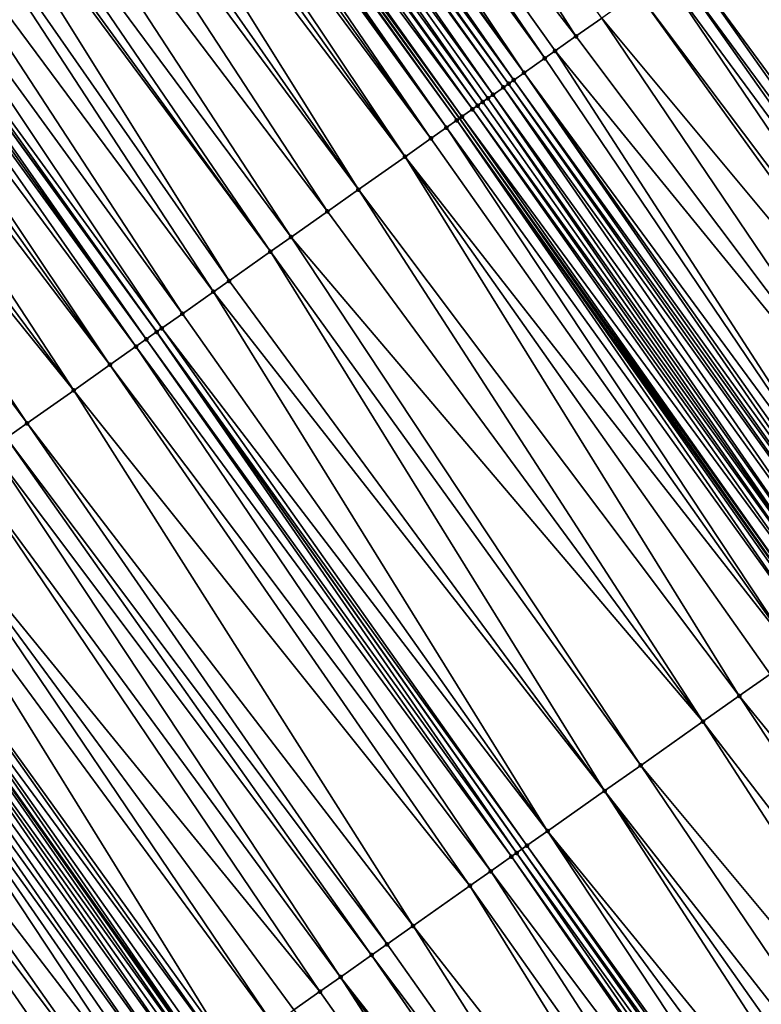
# Model space of a CAD drawing. Header units: feet. Extents: x 2004186 to 2014793, y 836912 to 864902.
# Tile 479 of 974: x 2009687 to 2009710, y 849222 to 849253. Entities that reach past the tile are written whole.
import ezdxf

# ---------------------------------------------------------------- set-up
doc = ezdxf.new("R2010")
doc.units = ezdxf.units.FT
doc.header["$LTSCALE"] = 100
doc.header["$MEASUREMENT"] = 0
for name, color, linetype, lineweight in [('EP_Travel Lane', 5, 'Continuous', 40), ('GPL_Skip Line', 2, 'Continuous', 40), ('Road Shots', 4, 'Continuous', 200), ('Road X-Section', 30, 'Continuous', 13)]:
    doc.layers.add(name, color=color, linetype=linetype, lineweight=lineweight)
doc.layers.add('I-77 SB_MM21-27-Surface-Border', color=7, linetype='Continuous')
doc.layers.add('I-77 SB_MM21-27-Surface-TIN', color=7, linetype='Continuous')

msp = doc.modelspace()

# ---------------------------------------------------------------- linework, layer by layer
at = {"layer": 'EP_Travel Lane'}
msp.add_polyline3d([(2009803.267133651, 849101.4563738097, 428.1667494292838), (2009792.179957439, 849118.1018009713, 428.1009985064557), (2009780.846937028, 849134.7422010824, 427.9702349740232), (2009769.565165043, 849151.2564774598, 427.9321880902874), (2009758.283524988, 849167.7705607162, 427.8291519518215), (2009747.001802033, 849184.2847653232, 427.7669239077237), (2009735.388681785, 849200.7826490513, 427.7180174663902), (2009723.860440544, 849217.1256522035, 427.6409163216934), (2009712.332154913, 849233.4687182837, 427.5856708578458), (2009700.803895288, 849249.8117474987, 427.5175922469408), (2009688.952033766, 849266.1318876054, 427.4359308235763), (2009677.187691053, 849282.3059083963, 427.3929922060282), (2009665.423414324, 849298.4798384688, 427.3162926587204), (2009653.570653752, 849314.7708526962, 427.2550981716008), (2009641.643600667, 849330.8251805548, 427.1741720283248)], dxfattribs=at)
at = {"layer": 'GPL_Skip Line'}
for points in [[(2009772.510594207, 849104.9872873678, 427.1912455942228), (2009761.310572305, 849121.3920772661, 427.0964918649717), (2009750.001320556, 849137.8874181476, 427.0211621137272), (2009738.692047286, 849154.3827904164, 426.9563494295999), (2009727.382742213, 849170.8782090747, 426.9072543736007), (2009715.975979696, 849187.0854104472, 426.8281022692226), (2009704.447956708, 849203.4285671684, 426.7509124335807), (2009692.919903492, 849219.7717667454, 426.6885557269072), (2009681.391874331, 849236.1149322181, 426.6144188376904), (2009669.735576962, 849252.1509115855, 426.5385372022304), (2009657.971266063, 849268.324888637, 426.4793145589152), (2009646.206961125, 849284.4988574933, 426.4170270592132), (2009634.529143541, 849300.5488537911, 426.3617801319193), (2009622.567615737, 849316.5774326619, 426.2792342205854), (2009610.606079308, 849332.6060230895, 426.2010779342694)], [(2009782.441233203, 849111.6084531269, 427.6326563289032), (2009771.182598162, 849128.138074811, 427.5321407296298), (2009759.900885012, 849144.6522650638, 427.4651148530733), (2009748.61918663, 849161.1664337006, 427.3908070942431), (2009737.337446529, 849177.6806634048, 427.3370708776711), (2009725.827030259, 849194.0360850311, 427.2699694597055), (2009714.298896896, 849210.3791615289, 427.1922315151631), (2009702.77073614, 849226.7222768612, 427.1279627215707), (2009691.242591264, 849243.0653696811, 427.0558858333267), (2009679.48704471, 849259.2455653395, 426.9821479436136), (2009667.722707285, 849275.4195788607, 426.9365027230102), (2009655.95843536, 849291.59350233, 426.8573315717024), (2009644.191575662, 849307.7655570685, 426.7874621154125), (2009632.225510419, 849323.7908015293, 426.7179334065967)]]:
    msp.add_polyline3d(points, dxfattribs=at)
at = {"layer": 'I-77 SB_MM21-27-Surface-Border', "color": 3, "linetype": 'ByBlock', "lineweight": -2}
msp.add_polyline3d([(2009647.287933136, 849335.0408427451, 427.4247702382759), (2009659.574432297, 849319.2550186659, 427.5311622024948), (2009671.807482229, 849303.1246653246, 427.6348872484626), (2009683.895170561, 849287.1861178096, 427.7470661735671), (2009695.98298194, 849271.2474011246, 427.7962858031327), (2009707.911012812, 849254.8264806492, 427.8629257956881), (2009719.766015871, 849238.7139604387, 427.9378823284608), (2009728.679498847, 849220.5259981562, 427.8870226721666), (2009742.822314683, 849206.0277619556, 428.0775288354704), (2009754.345553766, 849189.3032404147, 428.1278410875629), (2009765.46221809, 849172.6760948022, 428.1485810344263), (2009776.743959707, 849156.1618628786, 428.2015116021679), (2009787.530227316, 849139.3092443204, 428.2770095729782), (2009798.74881013, 849122.4814904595, 428.3840934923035), (2009809.841554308, 849105.8398672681, 428.4733592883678)], dxfattribs=at)
at = {"layer": 'I-77 SB_MM21-27-Surface-TIN', "color": 128, "linetype": 'ByBlock', "lineweight": -2}
for points in [[(2009693.557081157, 849269.4824633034, 427.6907178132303), (2009692.101547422, 849268.4234913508, 427.6239297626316), (2009704.479256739, 849252.4051069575, 427.7076984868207)], [(2009693.557081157, 849269.4824633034, 427.6907178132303), (2009704.479256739, 849252.4051069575, 427.7076984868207), (2009705.296332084, 849252.9816378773, 427.7492960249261)], [(2009692.101547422, 849268.4234913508, 427.6239297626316), (2009691.616366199, 849268.0705052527, 427.6033620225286), (2009703.498752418, 849251.713289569, 427.6646194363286)], [(2009692.101547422, 849268.4234913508, 427.6239297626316), (2009703.825583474, 849251.943900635, 427.6808068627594), (2009704.479256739, 849252.4051069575, 427.7076984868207)], [(2009692.101547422, 849268.4234913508, 427.6239297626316), (2009703.498752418, 849251.713289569, 427.6646194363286), (2009703.825583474, 849251.943900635, 427.6808068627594)], [(2009691.616366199, 849268.0705052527, 427.6033620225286), (2009691.131188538, 849267.7175142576, 427.5809712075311), (2009702.845080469, 849251.2520813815, 427.6370809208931)], [(2009691.616366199, 849268.0705052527, 427.6033620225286), (2009702.845080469, 849251.2520813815, 427.6370809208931), (2009703.498752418, 849251.713289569, 427.6646194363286)], [(2009690.969467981, 849267.5998432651, 427.5707795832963), (2009690.807754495, 849267.4821625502, 427.5569683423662), (2009702.518271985, 849251.0214383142, 427.6097943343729)], [(2009691.131188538, 849267.7175142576, 427.5809712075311), (2009690.969467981, 849267.5998432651, 427.5707795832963), (2009702.845080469, 849251.2520813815, 427.6370809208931)], [(2009690.969467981, 849267.5998432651, 427.5707795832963), (2009702.518271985, 849251.0214383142, 427.6097943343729), (2009702.845080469, 849251.2520813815, 427.6370809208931)], [(2009690.646034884, 849267.3644902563, 427.5462921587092), (2009690.484308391, 849267.2468274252, 427.53913902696), (2009702.354855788, 849250.9061337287, 427.6020291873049)], [(2009690.807754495, 849267.4821625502, 427.5569683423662), (2009690.646034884, 849267.3644902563, 427.5462921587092), (2009702.518271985, 849251.0214383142, 427.6097943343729)], [(2009690.646034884, 849267.3644902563, 427.5462921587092), (2009702.354855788, 849250.9061337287, 427.6020291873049), (2009702.518271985, 849251.0214383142, 427.6097943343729)], [(2009690.322574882, 849267.1291742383, 427.535576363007), (2009689.999112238, 849266.8938618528, 427.5262129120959), (2009701.864599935, 849250.5602302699, 427.5823055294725)], [(2009690.484308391, 849267.2468274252, 427.53913902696), (2009690.322574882, 849267.1291742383, 427.535576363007), (2009702.191433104, 849250.7908383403, 427.5974539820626)], [(2009690.322574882, 849267.1291742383, 427.535576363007), (2009701.864599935, 849250.5602302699, 427.5823055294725), (2009702.191433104, 849250.7908383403, 427.5974539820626)], [(2009690.484308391, 849267.2468274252, 427.53913902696), (2009702.191433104, 849250.7908383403, 427.5974539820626), (2009702.354855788, 849250.9061337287, 427.6020291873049)], [(2009689.675659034, 849266.658536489, 427.5120177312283), (2009689.513939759, 849266.5408637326, 427.5011694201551), (2009701.374310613, 849250.2143742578, 427.5790380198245)], [(2009689.999112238, 849266.8938618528, 427.5262129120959), (2009689.675659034, 849266.658536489, 427.5120177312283), (2009701.537737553, 849250.3296636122, 427.5815204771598)], [(2009689.675659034, 849266.658536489, 427.5120177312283), (2009701.374310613, 849250.2143742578, 427.5790380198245), (2009701.537737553, 849250.3296636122, 427.5815204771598)], [(2009689.999112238, 849266.8938618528, 427.5262129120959), (2009701.701172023, 849250.4449422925, 427.5803007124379), (2009701.864599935, 849250.5602302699, 427.5823055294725)], [(2009689.999112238, 849266.8938618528, 427.5262129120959), (2009701.537737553, 849250.3296636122, 427.5815204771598), (2009701.701172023, 849250.4449422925, 427.5803007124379)], [(2009689.513939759, 849266.5408637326, 427.5011694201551), (2009689.190542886, 849266.305460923, 427.4581413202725), (2009701.210897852, 849250.0990648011, 427.5695834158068)], [(2009689.513939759, 849266.5408637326, 427.5011694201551), (2009701.210897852, 849250.0990648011, 427.5695834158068), (2009701.374310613, 849250.2143742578, 427.5790380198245)], [(2009688.867113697, 849266.0701025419, 427.4316539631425), (2009688.705374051, 849265.9524577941, 427.4312331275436), (2009700.393873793, 849249.5224611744, 427.5027685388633)], [(2009688.867113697, 849266.0701025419, 427.4316539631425), (2009700.720723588, 849249.7530456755, 427.509742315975), (2009688.952033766, 849266.1318876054, 427.4359308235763)], [(2009688.867113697, 849266.0701025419, 427.4316539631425), (2009700.393873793, 849249.5224611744, 427.5027685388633), (2009700.720723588, 849249.7530456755, 427.509742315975)], [(2009689.028838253, 849266.1877680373, 427.4397989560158), (2009688.952033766, 849266.1318876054, 427.4359308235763), (2009700.803895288, 849249.8117474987, 427.5175922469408)], [(2009700.720723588, 849249.7530456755, 427.509742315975), (2009700.803895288, 849249.8117474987, 427.5175922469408), (2009688.952033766, 849266.1318876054, 427.4359308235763)], [(2009689.190542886, 849266.305460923, 427.4581413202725), (2009689.028838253, 849266.1877680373, 427.4397989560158), (2009700.884124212, 849249.8683723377, 427.5251644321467)], [(2009689.028838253, 849266.1877680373, 427.4397989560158), (2009700.803895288, 849249.8117474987, 427.5175922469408), (2009700.884124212, 849249.8683723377, 427.5251644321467)], [(2009689.190542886, 849266.305460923, 427.4581413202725), (2009700.884124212, 849249.8683723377, 427.5251644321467), (2009701.210897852, 849250.0990648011, 427.5695834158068)], [(2009688.543640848, 849265.8348041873, 427.4275140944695), (2009688.22018943, 849265.5994763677, 427.412404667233), (2009699.903619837, 849249.1765550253, 427.4821116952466)], [(2009688.705374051, 849265.9524577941, 427.4312331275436), (2009688.543640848, 849265.8348041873, 427.4275140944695), (2009700.393873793, 849249.5224611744, 427.5027685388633)], [(2009688.543640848, 849265.8348041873, 427.4275140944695), (2009699.903619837, 849249.1765550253, 427.4821116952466), (2009700.393873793, 849249.5224611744, 427.5027685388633)], [(2009688.22018943, 849265.5994763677, 427.412404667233), (2009687.896726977, 849265.3641637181, 427.4029428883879), (2009699.903619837, 849249.1765550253, 427.4821116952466)], [(2009687.896726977, 849265.3641637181, 427.4029428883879), (2009687.411539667, 849265.0111859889, 427.3854908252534), (2009699.086532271, 849248.6000414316, 427.4465235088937)], [(2009687.896726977, 849265.3641637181, 427.4029428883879), (2009699.086532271, 849248.6000414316, 427.4465235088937), (2009699.903619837, 849249.1765550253, 427.4821116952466)], [(2009686.926359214, 849264.6581988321, 427.3645289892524), (2009699.086532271, 849248.6000414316, 427.4465235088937), (2009687.411539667, 849265.0111859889, 427.3854908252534)], [(2009686.926359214, 849264.6581988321, 427.3645289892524), (2009686.117744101, 849264.0698608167, 427.3198802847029), (2009697.615791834, 849247.5622926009, 427.3740151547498)], [(2009686.926359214, 849264.6581988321, 427.3645289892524), (2009697.615791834, 849247.5622926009, 427.3740151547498), (2009699.086532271, 849248.6000414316, 427.4465235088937)], [(2009686.117744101, 849264.0698608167, 427.3198802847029), (2009685.632573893, 849263.7168595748, 427.2936745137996), (2009697.615791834, 849247.5622926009, 427.3740151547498)], [(2009685.632573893, 849263.7168595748, 427.2936745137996), (2009684.500492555, 849262.8932140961, 427.2414948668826), (2009696.635293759, 849246.8704663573, 427.3278648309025)], [(2009685.632573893, 849263.7168595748, 427.2936745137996), (2009696.635293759, 849246.8704663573, 427.3278648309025), (2009697.615791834, 849247.5622926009, 427.3740151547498)], [(2009684.500492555, 849262.8932140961, 427.2414948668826), (2009683.530143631, 849262.1872233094, 427.1934381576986), (2009695.491386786, 849246.0633251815, 427.2703606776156)], [(2009684.500492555, 849262.8932140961, 427.2414948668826), (2009695.491386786, 849246.0633251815, 427.2703606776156), (2009696.635293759, 849246.8704663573, 427.3278648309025)], [(2009683.530143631, 849262.1872233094, 427.1934381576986), (2009683.044967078, 849261.8342307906, 427.1704800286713), (2009694.837724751, 849245.6021029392, 427.2379476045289)], [(2009683.530143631, 849262.1872233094, 427.1934381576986), (2009694.837724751, 849245.6021029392, 427.2379476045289), (2009695.491386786, 849246.0633251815, 427.2703606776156)], [(2009682.883244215, 849261.7165629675, 427.1614684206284), (2009682.074644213, 849261.1282041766, 427.1090850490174), (2009693.530412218, 849244.6796420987, 427.1674484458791)], [(2009683.044967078, 849261.8342307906, 427.1704800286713), (2009682.883244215, 849261.7165629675, 427.1614684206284), (2009694.837724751, 849245.6021029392, 427.2379476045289)], [(2009682.883244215, 849261.7165629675, 427.1614684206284), (2009693.530412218, 849244.6796420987, 427.1674484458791), (2009694.837724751, 849245.6021029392, 427.2379476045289)], [(2009682.074644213, 849261.1282041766, 427.1090850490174), (2009681.104299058, 849260.4222082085, 427.0590993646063), (2009693.040165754, 849244.3337253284, 427.1431078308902)], [(2009682.074644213, 849261.1282041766, 427.1090850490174), (2009693.040165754, 849244.3337253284, 427.1431078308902), (2009693.530412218, 849244.6796420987, 427.1674484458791)], [(2009681.104299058, 849260.4222082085, 427.0590993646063), (2009680.295678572, 849259.8338775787, 427.0172002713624), (2009692.059680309, 849243.6418811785, 427.0907469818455)], [(2009681.104299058, 849260.4222082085, 427.0590993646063), (2009692.059680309, 849243.6418811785, 427.0907469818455), (2009693.040165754, 849244.3337253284, 427.1431078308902)], [(2009680.295678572, 849259.8338775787, 427.0172002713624), (2009679.648768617, 849259.3632317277, 426.9906254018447), (2009691.40601354, 849243.1806656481, 427.0606616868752)], [(2009680.295678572, 849259.8338775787, 427.0172002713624), (2009691.40601354, 849243.1806656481, 427.0606616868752), (2009692.059680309, 849243.6418811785, 427.0907469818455)], [(2009679.325320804, 849259.1278989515, 426.9736704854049), (2009690.915758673, 849242.8347607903, 427.0404528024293), (2009679.48704471, 849259.2455653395, 426.9821479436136)], [(2009679.648768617, 849259.3632317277, 426.9906254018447), (2009679.48704471, 849259.2455653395, 426.9821479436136), (2009691.242591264, 849243.0653696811, 427.0558858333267)], [(2009690.915758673, 849242.8347607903, 427.0404528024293), (2009691.242591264, 849243.0653696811, 427.0558858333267), (2009679.48704471, 849259.2455653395, 426.9821479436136)], [(2009679.648768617, 849259.3632317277, 426.9906254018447), (2009691.242591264, 849243.0653696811, 427.0558858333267), (2009691.40601354, 849243.1806656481, 427.0606616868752)], [(2009679.163593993, 849259.0102365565, 426.9666797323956), (2009678.67840318, 849258.6572636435, 426.9510206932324), (2009690.588919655, 849242.6041610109, 427.0281800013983)], [(2009679.325320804, 849259.1278989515, 426.9736704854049), (2009679.163593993, 849259.0102365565, 426.9666797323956), (2009690.915758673, 849242.8347607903, 427.0404528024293)], [(2009679.163593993, 849259.0102365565, 426.9666797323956), (2009690.588919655, 849242.6041610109, 427.0281800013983), (2009690.915758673, 849242.8347607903, 427.0404528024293)], [(2009678.67840318, 849258.6572636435, 426.9510206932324), (2009678.193223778, 849258.3042750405, 426.9295204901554), (2009689.771826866, 849242.0276548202, 426.9951593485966)], [(2009678.67840318, 849258.6572636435, 426.9510206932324), (2009689.771826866, 849242.0276548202, 426.9951593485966), (2009690.588919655, 849242.6041610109, 427.0281800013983)], [(2009678.193223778, 849258.3042750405, 426.9295204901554), (2009677.708053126, 849257.9512744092, 426.903542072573), (2009689.771826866, 849242.0276548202, 426.9951593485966)], [(2009677.708053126, 849257.9512744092, 426.903542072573), (2009676.737714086, 849257.2452700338, 426.8504263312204), (2009688.627928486, 849241.2205014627, 426.933430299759)], [(2009677.708053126, 849257.9512744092, 426.903542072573), (2009688.627928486, 849241.2205014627, 426.933430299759), (2009689.771826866, 849242.0276548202, 426.9951593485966)], [(2009676.737714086, 849257.2452700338, 426.8504263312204), (2009676.090817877, 849256.7746052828, 426.816815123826), (2009688.627928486, 849241.2205014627, 426.933430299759)], [(2009676.090817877, 849256.7746052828, 426.816815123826), (2009675.282190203, 849256.1862845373, 426.778595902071), (2009687.157188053, 849240.1827526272, 426.8609202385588)], [(2009676.090817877, 849256.7746052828, 426.816815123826), (2009687.157188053, 849240.1827526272, 426.8609202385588), (2009688.627928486, 849241.2205014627, 426.933430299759)], [(2009675.282190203, 849256.1862845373, 426.778595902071), (2009686.503516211, 849239.721544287, 426.8333288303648), (2009687.157188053, 849240.1827526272, 426.8609202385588)], [(2009707.911012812, 849254.8264806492, 427.8629257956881), (2009707.584178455, 849254.595874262, 427.8483610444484), (2009719.439175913, 849238.4833619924, 427.9260712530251)], [(2009707.911012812, 849254.8264806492, 427.8629257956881), (2009719.439175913, 849238.4833619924, 427.9260712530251), (2009719.766015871, 849238.7139604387, 427.9378823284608)], [(2009707.584178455, 849254.595874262, 427.8483610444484), (2009707.257340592, 849254.3652728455, 427.8355204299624), (2009719.112344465, 849238.2527514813, 427.9100756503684)], [(2009707.584178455, 849254.595874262, 427.8483610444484), (2009719.112344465, 849238.2527514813, 427.9100756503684), (2009719.439175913, 849238.4833619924, 427.9260712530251)], [(2009707.257340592, 849254.3652728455, 427.8355204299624), (2009706.440252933, 849253.7887593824, 427.7999775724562), (2009718.458671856, 849237.7915442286, 427.8828602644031)], [(2009707.257340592, 849254.3652728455, 427.8355204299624), (2009718.458671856, 849237.7915442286, 427.8828602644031), (2009719.112344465, 849238.2527514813, 427.9100756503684)], [(2009706.440252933, 849253.7887593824, 427.7999775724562), (2009705.296332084, 849252.9816378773, 427.7492960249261), (2009718.13184631, 849237.5609253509, 427.8639628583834)], [(2009706.440252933, 849253.7887593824, 427.7999775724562), (2009718.13184631, 849237.5609253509, 427.8639628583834), (2009718.458671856, 849237.7915442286, 427.8828602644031)], [(2009705.296332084, 849252.9816378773, 427.7492960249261), (2009704.479256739, 849252.4051069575, 427.7076984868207), (2009716.497666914, 849236.4079042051, 427.7948790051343)], [(2009705.296332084, 849252.9816378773, 427.7492960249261), (2009716.497666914, 849236.4079042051, 427.7948790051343), (2009718.13184631, 849237.5609253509, 427.8639628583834)], [(2009704.479256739, 849252.4051069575, 427.7076984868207), (2009703.825583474, 849251.943900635, 427.6808068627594), (2009716.497666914, 849236.4079042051, 427.7948790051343)], [(2009703.498752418, 849251.713289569, 427.6646194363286), (2009702.845080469, 849251.2520813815, 427.6370809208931), (2009714.700060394, 849235.1395939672, 427.7234033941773)], [(2009703.825583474, 849251.943900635, 427.6808068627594), (2009703.498752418, 849251.713289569, 427.6646194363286), (2009714.700060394, 849235.1395939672, 427.7234033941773)], [(2009703.825583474, 849251.943900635, 427.6808068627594), (2009714.700060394, 849235.1395939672, 427.7234033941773), (2009716.497666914, 849236.4079042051, 427.7948790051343)], [(2009702.845080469, 849251.2520813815, 427.6370809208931), (2009702.518271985, 849251.0214383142, 427.6097943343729), (2009714.209831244, 849234.7936526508, 427.6905484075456)], [(2009702.845080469, 849251.2520813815, 427.6370809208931), (2009714.373229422, 849234.9089827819, 427.707173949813), (2009714.700060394, 849235.1395939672, 427.7234033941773)], [(2009702.845080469, 849251.2520813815, 427.6370809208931), (2009714.209831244, 849234.7936526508, 427.6905484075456), (2009714.373229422, 849234.9089827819, 427.707173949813)], [(2009702.191433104, 849250.7908383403, 427.5974539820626), (2009701.864599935, 849250.5602302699, 427.5823055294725), (2009713.55615907, 849234.3324447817, 427.6631192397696)], [(2009702.354855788, 849250.9061337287, 427.6020291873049), (2009702.191433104, 849250.7908383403, 427.5974539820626), (2009713.883004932, 849234.5630348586, 427.6720274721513)], [(2009702.191433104, 849250.7908383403, 427.5974539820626), (2009713.55615907, 849234.3324447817, 427.6631192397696), (2009713.883004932, 849234.5630348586, 427.6720274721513)], [(2009702.518271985, 849251.0214383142, 427.6097943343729), (2009702.354855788, 849250.9061337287, 427.6020291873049), (2009714.046422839, 849234.6783370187, 427.6789516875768)], [(2009702.354855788, 849250.9061337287, 427.6020291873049), (2009713.883004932, 849234.5630348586, 427.6720274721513), (2009714.046422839, 849234.6783370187, 427.6789516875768)], [(2009702.518271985, 849251.0214383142, 427.6097943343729), (2009714.046422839, 849234.6783370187, 427.6789516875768), (2009714.209831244, 849234.7936526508, 427.6905484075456)], [(2009701.701172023, 849250.4449422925, 427.5803007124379), (2009713.229317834, 849234.101848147, 427.6519364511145), (2009701.864599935, 849250.5602302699, 427.5823055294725)], [(2009701.864599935, 849250.5602302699, 427.5823055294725), (2009713.229317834, 849234.101848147, 427.6519364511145), (2009713.55615907, 849234.3324447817, 427.6631192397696)], [(2009701.374310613, 849250.2143742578, 427.5790380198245), (2009701.210897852, 849250.0990648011, 427.5695834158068), (2009712.902450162, 849233.8712889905, 427.6537525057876)], [(2009701.537737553, 849250.3296636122, 427.5815204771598), (2009701.374310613, 849250.2143742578, 427.5790380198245), (2009713.065874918, 849233.9865814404, 427.657308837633)], [(2009701.374310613, 849250.2143742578, 427.5790380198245), (2009712.902450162, 849233.8712889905, 427.6537525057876), (2009713.065874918, 849233.9865814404, 427.657308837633)], [(2009701.701172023, 849250.4449422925, 427.5803007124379), (2009701.537737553, 849250.3296636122, 427.5815204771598), (2009713.065874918, 849233.9865814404, 427.657308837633)], [(2009701.701172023, 849250.4449422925, 427.5803007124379), (2009713.065874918, 849233.9865814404, 427.657308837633), (2009713.229317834, 849234.101848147, 427.6519364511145)], [(2009700.884124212, 849249.8683723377, 427.5251644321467), (2009700.803895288, 849249.8117474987, 427.5175922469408), (2009712.412282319, 849233.5252607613, 427.5907529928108)], [(2009701.210897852, 849250.0990648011, 427.5695834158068), (2009700.884124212, 849249.8683723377, 427.5251644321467), (2009712.739051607, 849233.7559593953, 427.6373128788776)], [(2009700.884124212, 849249.8683723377, 427.5251644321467), (2009712.412282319, 849233.5252607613, 427.5907529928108), (2009712.739051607, 849233.7559593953, 427.6373128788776)], [(2009701.210897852, 849250.0990648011, 427.5695834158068), (2009712.739051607, 849233.7559593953, 427.6373128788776), (2009712.902450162, 849233.8712889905, 427.6537525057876)], [(2009700.393873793, 849249.5224611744, 427.5027685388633), (2009699.903619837, 849249.1765550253, 427.4821116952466), (2009711.431770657, 849232.8334537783, 427.5512812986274)], [(2009700.720723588, 849249.7530456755, 427.509742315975), (2009700.393873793, 849249.5224611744, 427.5027685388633), (2009712.085450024, 849233.2946514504, 427.5751737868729)], [(2009700.393873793, 849249.5224611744, 427.5027685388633), (2009711.431770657, 849232.8334537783, 427.5512812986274), (2009712.085450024, 849233.2946514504, 427.5751737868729)], [(2009700.720723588, 849249.7530456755, 427.509742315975), (2009712.332154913, 849233.4687182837, 427.5856708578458), (2009700.803895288, 849249.8117474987, 427.5175922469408)], [(2009700.720723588, 849249.7530456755, 427.509742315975), (2009712.248871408, 849233.4099486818, 427.5803885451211), (2009712.332154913, 849233.4687182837, 427.5856708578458)], [(2009700.720723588, 849249.7530456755, 427.509742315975), (2009712.085450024, 849233.2946514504, 427.5751737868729), (2009712.248871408, 849233.4099486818, 427.5803885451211)], [(2009712.412282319, 849233.5252607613, 427.5907529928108), (2009700.803895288, 849249.8117474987, 427.5175922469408), (2009712.332154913, 849233.4687182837, 427.5856708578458)], [(2009699.903619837, 849249.1765550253, 427.4821116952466), (2009699.086532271, 849248.6000414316, 427.4465235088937), (2009711.431770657, 849232.8334537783, 427.5512812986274)], [(2009699.086532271, 849248.6000414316, 427.4465235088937), (2009697.615791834, 849247.5622926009, 427.3740151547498), (2009709.634191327, 849231.5651049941, 427.4664364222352)], [(2009699.086532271, 849248.6000414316, 427.4465235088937), (2009710.614686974, 849232.2569346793, 427.5137821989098), (2009711.431770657, 849232.8334537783, 427.5512812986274)], [(2009699.086532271, 849248.6000414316, 427.4465235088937), (2009709.634191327, 849231.5651049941, 427.4664364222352), (2009710.614686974, 849232.2569346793, 427.5137821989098)], [(2009697.615791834, 849247.5622926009, 427.3740151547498), (2009696.635293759, 849246.8704663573, 427.3278648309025), (2009708.490273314, 849230.7579794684, 427.4143583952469)], [(2009697.615791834, 849247.5622926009, 427.3740151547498), (2009708.490273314, 849230.7579794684, 427.4143583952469), (2009709.634191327, 849231.5651049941, 427.4664364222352)], [(2009696.635293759, 849246.8704663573, 427.3278648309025), (2009695.491386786, 849246.0633251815, 427.2703606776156), (2009708.490273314, 849230.7579794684, 427.4143583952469)], [(2009695.491386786, 849246.0633251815, 427.2703606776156), (2009694.837724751, 849245.6021029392, 427.2379476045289), (2009706.529289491, 849229.3743095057, 427.315993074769)], [(2009695.491386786, 849246.0633251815, 427.2703606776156), (2009706.529289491, 849229.3743095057, 427.315993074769), (2009708.490273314, 849230.7579794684, 427.4143583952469)], [(2009694.837724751, 849245.6021029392, 427.2379476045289), (2009693.530412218, 849244.6796420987, 427.1674484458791), (2009705.385398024, 849228.5671463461, 427.2508622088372)], [(2009694.837724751, 849245.6021029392, 427.2379476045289), (2009705.385398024, 849228.5671463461, 427.2508622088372), (2009706.529289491, 849229.3743095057, 427.315993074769)], [(2009693.530412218, 849244.6796420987, 427.1674484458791), (2009693.040165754, 849244.3337253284, 427.1431078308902), (2009705.385398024, 849228.5671463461, 427.2508622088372)], [(2009693.040165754, 849244.3337253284, 427.1431078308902), (2009692.059680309, 849243.6418811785, 427.0907469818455), (2009703.587822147, 849227.298792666, 427.1643193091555)], [(2009693.040165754, 849244.3337253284, 427.1431078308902), (2009703.587822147, 849227.298792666, 427.1643193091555), (2009705.385398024, 849228.5671463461, 427.2508622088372)], [(2009692.059680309, 849243.6418811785, 427.0907469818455), (2009691.40601354, 849243.1806656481, 427.0606616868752), (2009703.587822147, 849227.298792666, 427.1643193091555)], [(2009690.915758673, 849242.8347607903, 427.0404528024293), (2009702.60731969, 849226.606972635, 427.1203219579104), (2009691.242591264, 849243.0653696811, 427.0558858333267)], [(2009691.40601354, 849243.1806656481, 427.0606616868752), (2009691.242591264, 849243.0653696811, 427.0558858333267), (2009702.93415259, 849226.8375810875, 427.135603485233)], [(2009702.60731969, 849226.606972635, 427.1203219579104), (2009702.77073614, 849226.7222768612, 427.1279627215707), (2009691.242591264, 849243.0653696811, 427.0558858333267)], [(2009702.93415259, 849226.8375810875, 427.135603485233), (2009691.242591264, 849243.0653696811, 427.0558858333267), (2009702.77073614, 849226.7222768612, 427.1279627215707)], [(2009691.40601354, 849243.1806656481, 427.0606616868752), (2009702.93415259, 849226.8375810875, 427.135603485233), (2009703.587822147, 849227.298792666, 427.1643193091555)], [(2009690.915758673, 849242.8347607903, 427.0404528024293), (2009690.588919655, 849242.6041610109, 427.0281800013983), (2009702.443896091, 849226.4916785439, 427.1161963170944)], [(2009690.915758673, 849242.8347607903, 427.0404528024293), (2009702.443896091, 849226.4916785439, 427.1161963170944), (2009702.60731969, 849226.606972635, 427.1203219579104)], [(2009690.588919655, 849242.6041610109, 427.0281800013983), (2009689.771826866, 849242.0276548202, 426.9951593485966), (2009701.790217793, 849226.0304793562, 427.0917781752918)], [(2009690.588919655, 849242.6041610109, 427.0281800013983), (2009701.790217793, 849226.0304793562, 427.0917781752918), (2009702.443896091, 849226.4916785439, 427.1161963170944)], [(2009689.771826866, 849242.0276548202, 426.9951593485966), (2009688.627928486, 849241.2205014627, 426.933430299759), (2009701.136549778, 849225.5692655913, 427.0623041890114)], [(2009689.771826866, 849242.0276548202, 426.9951593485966), (2009701.136549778, 849225.5692655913, 427.0623041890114), (2009701.790217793, 849226.0304793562, 427.0917781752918)], [(2009688.627928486, 849241.2205014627, 426.933430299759), (2009687.157188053, 849240.1827526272, 426.8609202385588), (2009699.338981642, 849224.3009009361, 426.9719545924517)], [(2009688.627928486, 849241.2205014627, 426.933430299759), (2009699.338981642, 849224.3009009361, 426.9719545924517), (2009701.136549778, 849225.5692655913, 427.0623041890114)], [(2009687.157188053, 849240.1827526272, 426.8609202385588), (2009686.503516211, 849239.721544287, 426.8333288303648), (2009698.521903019, 849223.724374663, 426.9319672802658)], [(2009687.157188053, 849240.1827526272, 426.8609202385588), (2009698.521903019, 849223.724374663, 426.9319672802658), (2009699.338981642, 849224.3009009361, 426.9719545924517)], [(2009686.503516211, 849239.721544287, 426.8333288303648), (2009686.01326198, 849239.3756385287, 426.8128075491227), (2009698.03164485, 849223.3784744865, 426.913381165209)], [(2009686.503516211, 849239.721544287, 426.8333288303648), (2009698.03164485, 849223.3784744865, 426.913381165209), (2009698.521903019, 849223.724374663, 426.9319672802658)], [(2009686.01326198, 849239.3756385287, 426.8128075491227), (2009685.196184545, 849238.7991105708, 426.7722373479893), (2009697.051137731, 849222.6866610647, 426.8716761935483)], [(2009686.01326198, 849239.3756385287, 426.8128075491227), (2009697.051137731, 849222.6866610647, 426.8716761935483), (2009698.03164485, 849223.3784744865, 426.913381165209)], [(2009685.196184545, 849238.7991105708, 426.7722373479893), (2009683.72543084, 849237.7613805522, 426.7062536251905), (2009696.39747324, 849222.2254423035, 426.8404692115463)], [(2009685.196184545, 849238.7991105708, 426.7722373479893), (2009696.39747324, 849222.2254423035, 426.8404692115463), (2009697.051137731, 849222.6866610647, 426.8716761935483)], [(2009683.72543084, 849237.7613805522, 426.7062536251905), (2009683.071752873, 849237.3001808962, 426.6816741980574), (2009694.926706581, 849221.1877306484, 426.7808520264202)], [(2009683.72543084, 849237.7613805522, 426.7062536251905), (2009695.580375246, 849221.6489434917, 426.810006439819), (2009696.39747324, 849222.2254423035, 426.8404692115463)], [(2009683.72543084, 849237.7613805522, 426.7062536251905), (2009694.926706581, 849221.1877306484, 426.7808520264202), (2009695.580375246, 849221.6489434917, 426.810006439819)], [(2009683.071752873, 849237.3001808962, 426.6816741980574), (2009681.927810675, 849236.4930896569, 426.6414899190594), (2009693.619347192, 849220.265336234, 426.73338951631)], [(2009683.071752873, 849237.3001808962, 426.6816741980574), (2009693.619347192, 849220.265336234, 426.73338951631), (2009694.926706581, 849221.1877306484, 426.7808520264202)], [(2009681.927810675, 849236.4930896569, 426.6414899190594), (2009681.600982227, 849236.2624748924, 426.6240197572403), (2009693.455930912, 849220.1500317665, 426.7256649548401)], [(2009681.927810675, 849236.4930896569, 426.6414899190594), (2009693.455930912, 849220.1500317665, 426.7256649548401), (2009693.619347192, 849220.265336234, 426.73338951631)], [(2009681.600982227, 849236.2624748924, 426.6240197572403), (2009681.391874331, 849236.1149322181, 426.6144188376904), (2009692.965707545, 849219.8040822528, 426.6899669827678)], [(2009681.600982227, 849236.2624748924, 426.6240197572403), (2009693.129117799, 849219.9193952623, 426.7006540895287), (2009693.455930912, 849220.1500317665, 426.7256649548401)], [(2009681.600982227, 849236.2624748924, 426.6240197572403), (2009692.965707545, 849219.8040822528, 426.6899669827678), (2009693.129117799, 849219.9193952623, 426.7006540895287)], [(2009681.110732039, 849235.9165634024, 426.6015105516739), (2009680.783884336, 849235.6859759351, 426.5935079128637), (2009692.4754105, 849219.4582371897, 426.6904961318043)], [(2009681.110732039, 849235.9165634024, 426.6015105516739), (2009692.802285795, 849219.6887855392, 426.6849318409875), (2009681.391874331, 849236.1149322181, 426.6144188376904)], [(2009681.110732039, 849235.9165634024, 426.6015105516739), (2009692.638838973, 849219.5735243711, 426.6922252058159), (2009692.802285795, 849219.6887855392, 426.6849318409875)], [(2009681.110732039, 849235.9165634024, 426.6015105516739), (2009692.4754105, 849219.4582371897, 426.6904961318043), (2009692.638838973, 849219.5735243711, 426.6922252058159)], [(2009692.802285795, 849219.6887855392, 426.6849318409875), (2009692.919903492, 849219.7717667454, 426.6885557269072), (2009681.391874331, 849236.1149322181, 426.6144188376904)], [(2009692.965707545, 849219.8040822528, 426.6899669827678), (2009681.391874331, 849236.1149322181, 426.6144188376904), (2009692.919903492, 849219.7717667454, 426.6885557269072)], [(2009680.783884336, 849235.6859759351, 426.5935079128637), (2009680.457034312, 849235.4553917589, 426.5866468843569), (2009692.148571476, 849219.2276374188, 426.678225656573)], [(2009680.783884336, 849235.6859759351, 426.5935079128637), (2009692.148571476, 849219.2276374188, 426.678225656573), (2009692.4754105, 849219.4582371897, 426.6904961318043)], [(2009680.13019753, 849235.22478881, 426.5732747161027), (2009678.986308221, 849234.4176225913, 426.5070848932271), (2009691.168103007, 849218.5357692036, 426.6175162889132)], [(2009680.457034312, 849235.4553917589, 426.5866468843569), (2009680.13019753, 849235.22478881, 426.5732747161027), (2009691.821752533, 849218.9970091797, 426.656081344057)], [(2009680.13019753, 849235.22478881, 426.5732747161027), (2009691.494933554, 849218.7663809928, 426.6339551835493), (2009691.821752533, 849218.9970091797, 426.656081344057)], [(2009680.13019753, 849235.22478881, 426.5732747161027), (2009691.168103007, 849218.5357692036, 426.6175162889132), (2009691.494933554, 849218.7663809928, 426.6339551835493)], [(2009680.457034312, 849235.4553917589, 426.5866468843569), (2009691.821752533, 849218.9970091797, 426.656081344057), (2009692.148571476, 849219.2276374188, 426.678225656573)], [(2009678.986308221, 849234.4176225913, 426.5070848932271), (2009678.496061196, 849234.0717066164, 426.4830201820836), (2009690.51444762, 849218.074537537, 426.5818332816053)], [(2009678.986308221, 849234.4176225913, 426.5070848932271), (2009690.51444762, 849218.074537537, 426.5818332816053), (2009691.168103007, 849218.5357692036, 426.6175162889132)], [(2009678.496061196, 849234.0717066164, 426.4830201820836), (2009677.352170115, 849233.2645429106, 426.41770193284), (2009689.207136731, 849217.1520743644, 426.5105229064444)], [(2009678.496061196, 849234.0717066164, 426.4830201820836), (2009689.860781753, 849217.6133207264, 426.5513028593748), (2009690.51444762, 849218.074537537, 426.5818332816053)], [(2009678.496061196, 849234.0717066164, 426.4830201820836), (2009689.207136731, 849217.1520743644, 426.5105229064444), (2009689.860781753, 849217.6133207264, 426.5513028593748)], [(2009677.352170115, 849233.2645429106, 426.41770193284), (2009676.208244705, 849232.4574278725, 426.369263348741), (2009688.553480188, 849216.6908443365, 426.4754082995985)], [(2009677.352170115, 849233.2645429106, 426.41770193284), (2009688.553480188, 849216.6908443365, 426.4754082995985), (2009689.207136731, 849217.1520743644, 426.5105229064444)], [(2009676.208244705, 849232.4574278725, 426.369263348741), (2009688.063228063, 849216.3449355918, 426.4538503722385), (2009688.553480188, 849216.6908443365, 426.4754082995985)], [(2009676.208244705, 849232.4574278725, 426.369263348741), (2009686.91931769, 849215.5377992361, 426.3980160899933), (2009688.063228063, 849216.3449355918, 426.4538503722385)], [(2009710.614686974, 849232.2569346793, 427.5137821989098), (2009709.634191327, 849231.5651049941, 427.4664364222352), (2009722.306260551, 849216.0291287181, 427.587451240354)], [(2009709.634191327, 849231.5651049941, 427.4664364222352), (2009708.490273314, 849230.7579794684, 427.4143583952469), (2009720.672112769, 849214.876062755, 427.5028281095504)], [(2009709.634191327, 849231.5651049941, 427.4664364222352), (2009720.672112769, 849214.876062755, 427.5028281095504), (2009722.306260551, 849216.0291287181, 427.587451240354)], [(2009708.490273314, 849230.7579794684, 427.4143583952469), (2009706.529289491, 849229.3743095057, 427.315993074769), (2009719.364778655, 849213.9536325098, 427.4429422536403)], [(2009708.490273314, 849230.7579794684, 427.4143583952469), (2009719.364778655, 849213.9536325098, 427.4429422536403), (2009720.672112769, 849214.876062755, 427.5028281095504)], [(2009706.529289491, 849229.3743095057, 427.315993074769), (2009705.385398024, 849228.5671463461, 427.2508622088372), (2009717.730621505, 849212.8005798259, 427.362924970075)], [(2009706.529289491, 849229.3743095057, 427.315993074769), (2009717.730621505, 849212.8005798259, 427.362924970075), (2009719.364778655, 849213.9536325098, 427.4429422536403)], [(2009705.385398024, 849228.5671463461, 427.2508622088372), (2009703.587822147, 849227.298792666, 427.1643193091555), (2009716.259891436, 849211.7628162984, 427.2853211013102)], [(2009705.385398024, 849228.5671463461, 427.2508622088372), (2009716.913552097, 849212.2240404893, 427.3184092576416), (2009717.730621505, 849212.8005798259, 427.362924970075)], [(2009705.385398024, 849228.5671463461, 427.2508622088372), (2009716.259891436, 849211.7628162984, 427.2853211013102), (2009716.913552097, 849212.2240404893, 427.3184092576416)], [(2009703.587822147, 849227.298792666, 427.1643193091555), (2009702.93415259, 849226.8375810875, 427.135603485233), (2009714.62573476, 849210.6097629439, 427.2050711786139)], [(2009703.587822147, 849227.298792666, 427.1643193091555), (2009715.442818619, 849211.1862817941, 427.2424814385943), (2009716.259891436, 849211.7628162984, 427.2853211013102)], [(2009703.587822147, 849227.298792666, 427.1643193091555), (2009714.62573476, 849210.6097629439, 427.2050711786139), (2009715.442818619, 849211.1862817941, 427.2424814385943)], [(2009702.93415259, 849226.8375810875, 427.135603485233), (2009702.77073614, 849226.7222768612, 427.1279627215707), (2009714.462313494, 849210.4944655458, 427.1997991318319)], [(2009702.93415259, 849226.8375810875, 427.135603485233), (2009714.462313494, 849210.4944655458, 427.1997991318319), (2009714.62573476, 849210.6097629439, 427.2050711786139)], [(2009702.60731969, 849226.606972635, 427.1203219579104), (2009702.443896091, 849226.4916785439, 427.1161963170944), (2009713.9720637, 849210.1485534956, 427.1770962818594)], [(2009702.60731969, 849226.606972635, 427.1203219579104), (2009714.298896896, 849210.3791615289, 427.1922315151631), (2009702.77073614, 849226.7222768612, 427.1279627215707)], [(2009702.60731969, 849226.606972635, 427.1203219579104), (2009713.9720637, 849210.1485534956, 427.1770962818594), (2009714.298896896, 849210.3791615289, 427.1922315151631)], [(2009714.462313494, 849210.4944655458, 427.1997991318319), (2009702.77073614, 849226.7222768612, 427.1279627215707), (2009714.298896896, 849210.3791615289, 427.1922315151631)], [(2009702.443896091, 849226.4916785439, 427.1161963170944), (2009701.790217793, 849226.0304793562, 427.0917781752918), (2009713.808639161, 849210.0332607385, 427.1734339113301)], [(2009702.443896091, 849226.4916785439, 427.1161963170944), (2009713.808639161, 849210.0332607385, 427.1734339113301), (2009713.9720637, 849210.1485534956, 427.1770962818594)], [(2009701.790217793, 849226.0304793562, 427.0917781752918), (2009701.136549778, 849225.5692655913, 427.0623041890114), (2009712.664713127, 849209.2261465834, 427.1253031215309)], [(2009701.790217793, 849226.0304793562, 427.0917781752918), (2009712.664713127, 849209.2261465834, 427.1253031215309), (2009713.808639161, 849210.0332607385, 427.1734339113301)], [(2009701.136549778, 849225.5692655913, 427.0623041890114), (2009699.338981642, 849224.3009009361, 426.9719545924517), (2009711.6842208, 849208.5343121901, 427.0763274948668)], [(2009701.136549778, 849225.5692655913, 427.0623041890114), (2009711.6842208, 849208.5343121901, 427.0763274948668), (2009712.664713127, 849209.2261465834, 427.1253031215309)], [(2009699.338981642, 849224.3009009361, 426.9719545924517), (2009698.521903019, 849223.724374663, 426.9319672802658), (2009710.050061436, 849207.3812626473, 426.9973995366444)], [(2009699.338981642, 849224.3009009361, 426.9719545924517), (2009710.050061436, 849207.3812626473, 426.9973995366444), (2009711.6842208, 849208.5343121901, 427.0763274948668)], [(2009698.521903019, 849223.724374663, 426.9319672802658), (2009698.03164485, 849223.3784744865, 426.913381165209), (2009710.050061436, 849207.3812626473, 426.9973995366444)], [(2009698.03164485, 849223.3784744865, 426.913381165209), (2009697.051137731, 849222.6866610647, 426.8716761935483), (2009709.396386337, 849206.920058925, 426.9714106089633)], [(2009698.03164485, 849223.3784744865, 426.913381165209), (2009709.396386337, 849206.920058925, 426.9714106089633), (2009710.050061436, 849207.3812626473, 426.9973995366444)], [(2009697.051137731, 849222.6866610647, 426.8716761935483), (2009696.39747324, 849222.2254423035, 426.8404692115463), (2009707.925627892, 849205.8823356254, 426.9077593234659)], [(2009697.051137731, 849222.6866610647, 426.8716761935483), (2009708.742718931, 849206.4588442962, 426.9416389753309), (2009709.396386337, 849206.920058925, 426.9714106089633)], [(2009697.051137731, 849222.6866610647, 426.8716761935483), (2009707.925627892, 849205.8823356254, 426.9077593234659), (2009708.742718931, 849206.4588442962, 426.9416389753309)], [(2009696.39747324, 849222.2254423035, 426.8404692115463), (2009695.580375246, 849221.6489434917, 426.810006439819), (2009707.925627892, 849205.8823356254, 426.9077593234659)]]:
    msp.add_3dface(points, dxfattribs=at)
at = {"layer": 'Road Shots', "lineweight": 100}
for p in [(2009704.479256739, 849252.4051069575, 427.7076984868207), (2009703.498752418, 849251.713289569, 427.6646194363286), (2009703.825583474, 849251.943900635, 427.6808068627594), (2009702.845080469, 849251.2520813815, 427.6370809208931), (2009702.191433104, 849250.7908383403, 427.5974539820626), (2009702.354855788, 849250.9061337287, 427.6020291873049), (2009702.518271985, 849251.0214383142, 427.6097943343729), (2009701.864599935, 849250.5602302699, 427.5823055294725), (2009701.374310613, 849250.2143742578, 427.5790380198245), (2009701.537737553, 849250.3296636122, 427.5815204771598), (2009701.701172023, 849250.4449422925, 427.5803007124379), (2009700.884124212, 849249.8683723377, 427.5251644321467), (2009701.210897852, 849250.0990648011, 427.5695834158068), (2009700.393873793, 849249.5224611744, 427.5027685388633), (2009700.720723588, 849249.7530456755, 427.509742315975), (2009699.903619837, 849249.1765550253, 427.4821116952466), (2009699.086532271, 849248.6000414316, 427.4465235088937), (2009697.615791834, 849247.5622926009, 427.3740151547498), (2009696.635293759, 849246.8704663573, 427.3278648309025), (2009695.491386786, 849246.0633251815, 427.2703606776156), (2009694.837724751, 849245.6021029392, 427.2379476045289), (2009693.530412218, 849244.6796420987, 427.1674484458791), (2009693.040165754, 849244.3337253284, 427.1431078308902), (2009692.059680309, 849243.6418811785, 427.0907469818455), (2009691.242591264, 849243.0653696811, 427.0558858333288), (2009691.40601354, 849243.1806656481, 427.0606616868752), (2009690.915758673, 849242.8347607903, 427.0404528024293), (2009690.588919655, 849242.6041610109, 427.0281800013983), (2009689.771826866, 849242.0276548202, 426.9951593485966), (2009688.627928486, 849241.2205014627, 426.933430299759), (2009687.157188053, 849240.1827526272, 426.8609202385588), (2009709.634191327, 849231.5651049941, 427.4664364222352), (2009708.490273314, 849230.7579794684, 427.4143583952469), (2009706.529289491, 849229.3743095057, 427.315993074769), (2009705.385398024, 849228.5671463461, 427.2508622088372), (2009703.587822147, 849227.298792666, 427.1643193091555), (2009702.93415259, 849226.8375810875, 427.135603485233), (2009702.60731969, 849226.606972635, 427.1203219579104), (2009702.443896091, 849226.4916785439, 427.1161963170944), (2009701.790217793, 849226.0304793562, 427.0917781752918), (2009701.136549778, 849225.5692655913, 427.0623041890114), (2009699.338981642, 849224.3009009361, 426.9719545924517), (2009698.521903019, 849223.724374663, 426.9319672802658), (2009698.03164485, 849223.3784744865, 426.913381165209), (2009697.051137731, 849222.6866610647, 426.8716761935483), (2009696.39747324, 849222.2254423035, 426.8404692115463)]:
    msp.add_point(p, dxfattribs=at)
at = {"layer": 'Road X-Section', "extrusion": (0.5882148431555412, -0.8086978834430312, 0.003321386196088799), "elevation": 495330.5680544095, "flags": 128}
msp.add_lwpolyline([(2124753.761412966, -1219.257769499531), (2124754.561412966, -1219.226771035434), (2124755.161412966, -1219.2035633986), (2124755.961412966, -1219.167599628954), (2124756.761412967, -1219.13296143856), (2124756.961412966, -1219.123824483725), (2124757.361412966, -1219.113019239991), (2124757.561412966, -1219.10952645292), (2124757.761412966, -1219.103599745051), (2124758.161412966, -1219.084489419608), (2124758.561412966, -1219.06791843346), (2124758.961412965, -1219.048235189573), (2124759.161412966, -1219.041981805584), (2124759.561412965, -1219.034303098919), (2124760.161412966, -1219.015161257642), (2124760.961412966, -1218.98523686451), (2124761.961412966, -1218.954661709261), (2124763.161412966, -1218.906056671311), (2124764.761412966, -1218.856521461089), (2124765.561412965, -1218.818118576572), (2124766.361412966, -1218.778103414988), (2124767.161412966, -1218.744778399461), (2124768.361412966, -1218.693983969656), (2124768.761412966, -1218.678687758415), (2124768.961412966, -1218.673420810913), (2124769.761412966, -1218.662667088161), (2124769.961412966, -1218.657842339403), (2124770.161412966, -1218.649961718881), (2124770.561412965, -1218.629733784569), (2124771.361412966, -1218.601163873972), (2124771.961412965, -1218.584791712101), (2124773.561412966, -1218.528799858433), (2124775.961412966, -1218.442747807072), (2124776.961412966, -1218.412235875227), (2124777.961412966, -1218.374016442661), (2124778.761412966, -1218.340405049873), (2124779.961412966, -1218.287289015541), (2124780.561412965, -1218.261310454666), (2124781.161412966, -1218.239810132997), (2124781.761412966, -1218.224151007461), (2124781.961412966, -1218.217160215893), (2124782.361412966, -1218.200205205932), (2124783.161412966, -1218.17363018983), (2124784.161412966, -1218.131730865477), (2124785.361412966, -1218.081744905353), (2124786.361412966, -1218.029361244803), (2124786.561412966, -1218.020349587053), (2124787.161412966, -1217.997391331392), (2124788.361412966, -1217.949334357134), (2124789.761412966, -1217.897154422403), (2124790.361412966, -1217.870948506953), (2124791.361412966, -1217.826299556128), (2124791.961412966, -1217.805337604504), (2124792.561412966, -1217.787885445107), (2124792.961412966, -1217.778423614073), (2124793.361412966, -1217.763314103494), (2124793.561412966, -1217.759595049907), (2124793.761412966, -1217.759174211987), (2124793.961412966, -1217.751029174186), (2124794.161412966, -1217.732686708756), (2124794.561412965, -1217.689658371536), (2124794.761412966, -1217.678810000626), (2124795.161412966, -1217.66461474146), (2124795.561412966, -1217.655251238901), (2124795.761412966, -1217.651688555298), (2124795.961412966, -1217.644535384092), (2124796.161412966, -1217.633859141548), (2124796.361412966, -1217.620047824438), (2124796.561412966, -1217.609856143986), (2124797.161412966, -1217.587465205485), (2124797.761412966, -1217.566897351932), (2124799.561412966, -1217.500108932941), (2124800.761412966, -1217.457745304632), (2124801.961412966, -1217.414734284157), (2124802.361412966, -1217.40209565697), (2124802.561412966, -1217.394540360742)], dxfattribs=at)
at = {"layer": 'Road X-Section', "extrusion": (0.5764073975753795, -0.8171548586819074, 0.003528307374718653), "elevation": 464439.3087877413, "flags": 128}
msp.add_lwpolyline([(2131723.217635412, -1212.711111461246), (2131723.817635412, -1212.69109243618), (2131725.217635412, -1212.63343264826), (2131725.617635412, -1212.614581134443), (2131726.617635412, -1212.572801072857), (2131727.017635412, -1212.562961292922), (2131727.617635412, -1212.558409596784), (2131727.817635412, -1212.554418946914), (2131728.417635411, -1212.53080765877), (2131729.017635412, -1212.502503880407), (2131730.217635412, -1212.462036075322), (2131731.417635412, -1212.417024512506), (2131732.017635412, -1212.393512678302), (2131732.817635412, -1212.358521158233), (2131733.817635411, -1212.322921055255), (2131735.217635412, -1212.274482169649), (2131736.617635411, -1212.209163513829), (2131737.217635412, -1212.185098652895), (2131738.617635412, -1212.118908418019), (2131739.017635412, -1212.105536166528), (2131739.417635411, -1212.098675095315), (2131739.817635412, -1212.090672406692), (2131740.417635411, -1212.068163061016), (2131740.817635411, -1212.050692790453), (2131742.217635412, -1212.010508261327), (2131743.017635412, -1211.985928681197), (2131744.817635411, -1211.919944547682), (2131745.817635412, -1211.879374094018), (2131746.417635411, -1211.858852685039), (2131747.217635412, -1211.831261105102), (2131749.017635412, -1211.75875059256), (2131750.417635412, -1211.697021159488), (2131751.417635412, -1211.664000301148), (2131751.817635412, -1211.651727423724), (2131752.217635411, -1211.636294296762), (2131752.417635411, -1211.631518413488), (2131753.217635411, -1211.601432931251), (2131754.417635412, -1211.549071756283), (2131755.017635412, -1211.524730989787), (2131756.617635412, -1211.454231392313), (2131757.417635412, -1211.421818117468), (2131758.817635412, -1211.364313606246), (2131760.017635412, -1211.318162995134), (2131761.817635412, -1211.245654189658), (2131762.817635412, -1211.210065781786), (2131763.417635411, -1211.189408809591), (2131763.817635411, -1211.18243498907), (2131764.017635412, -1211.167012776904), (2131764.417635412, -1211.122593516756), (2131764.617635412, -1211.113138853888), (2131764.817635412, -1211.1106563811), (2131765.017635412, -1211.111876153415), (2131765.217635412, -1211.109871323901), (2131765.617635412, -1211.094722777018), (2131765.817635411, -1211.090147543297), (2131766.017635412, -1211.082382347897), (2131766.417635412, -1211.05509559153), (2131767.217635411, -1211.02755690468), (2131767.617635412, -1211.011369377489), (2131768.417635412, -1210.98447758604), (2131769.417635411, -1210.94287978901), (2131770.817635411, -1210.892197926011), (2131771.817635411, -1210.856654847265), (2131772.217635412, -1210.843814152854), (2131772.617635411, -1210.829249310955)], dxfattribs=at)
at = {"layer": 'Road X-Section', "extrusion": (0.5764073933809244, -0.8171548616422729, 0.003528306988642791), "elevation": 464459.2978439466, "flags": 128}
msp.add_lwpolyline([(2131723.22001993, -1212.712369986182), (2131723.820019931, -1212.689338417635), (2131724.42001993, -1212.670614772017), (2131726.02001993, -1212.609831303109), (2131726.62001993, -1212.589609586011), (2131727.02001993, -1212.575833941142), (2131727.42001993, -1212.564609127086), (2131727.62001993, -1212.560740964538), (2131728.02001993, -1212.559586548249), (2131728.42001993, -1212.544573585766), (2131729.02001993, -1212.515060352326), (2131729.420019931, -1212.501895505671), (2131729.82001993, -1212.491632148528), (2131730.220019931, -1212.47835871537), (2131730.62001993, -1212.461397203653), (2131731.02001993, -1212.443342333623), (2131731.82001993, -1212.410435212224), (2131732.82001993, -1212.364516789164), (2131734.220019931, -1212.308682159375), (2131734.82001993, -1212.287124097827), (2131735.62001993, -1212.252009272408), (2131736.420019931, -1212.211229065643), (2131737.220019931, -1212.180698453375), (2131738.02001993, -1212.145015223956), (2131738.420019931, -1212.128576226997), (2131738.820019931, -1212.106449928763), (2131739.22001993, -1212.08430547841), (2131739.62001993, -1212.0720349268), (2131739.820019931, -1212.070305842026), (2131740.02001993, -1212.077599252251), (2131740.22001993, -1212.07256407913), (2131740.42001993, -1212.061876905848), (2131740.820019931, -1212.036865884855), (2131741.020019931, -1212.029141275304), (2131742.62001993, -1211.981678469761), (2131743.42001993, -1211.952523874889), (2131744.42001993, -1211.922060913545), (2131745.220019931, -1211.890853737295), (2131746.420019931, -1211.849148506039), (2131747.020019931, -1211.830562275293), (2131748.02001993, -1211.790574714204), (2131750.220019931, -1211.700224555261), (2131751.02001993, -1211.670750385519), (2131751.820019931, -1211.646332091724), (2131752.02001993, -1211.642206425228), (2131752.42001993, -1211.626924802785), (2131753.22001993, -1211.598208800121), (2131755.42001993, -1211.511665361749), (2131756.820019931, -1211.446534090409), (2131759.220019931, -1211.348168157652), (2131760.62001993, -1211.296089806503), (2131761.820019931, -1211.248743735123), (2131762.82001993, -1211.211244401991), (2131763.62001993, -1211.187351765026), (2131763.82001993, -1211.182136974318), (2131764.02001993, -1211.171772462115), (2131764.42001993, -1211.125212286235), (2131764.62001993, -1211.108772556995), (2131764.820019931, -1211.105216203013), (2131765.02001993, -1211.110588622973), (2131765.42001993, -1211.099405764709), (2131765.82001993, -1211.090497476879), (2131766.02001993, -1211.083573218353), (2131766.22001993, -1211.071976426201), (2131766.420019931, -1211.055350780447), (2131766.82001993, -1211.039121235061), (2131769.02001993, -1210.967645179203), (2131771.02001993, -1210.898560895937), (2131771.42001993, -1210.879663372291), (2131772.220019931, -1210.852447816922), (2131772.62001993, -1210.8364521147), (2131773.02001993, -1210.824640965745)], dxfattribs=at)

doc.saveas('drawing.dxf')
